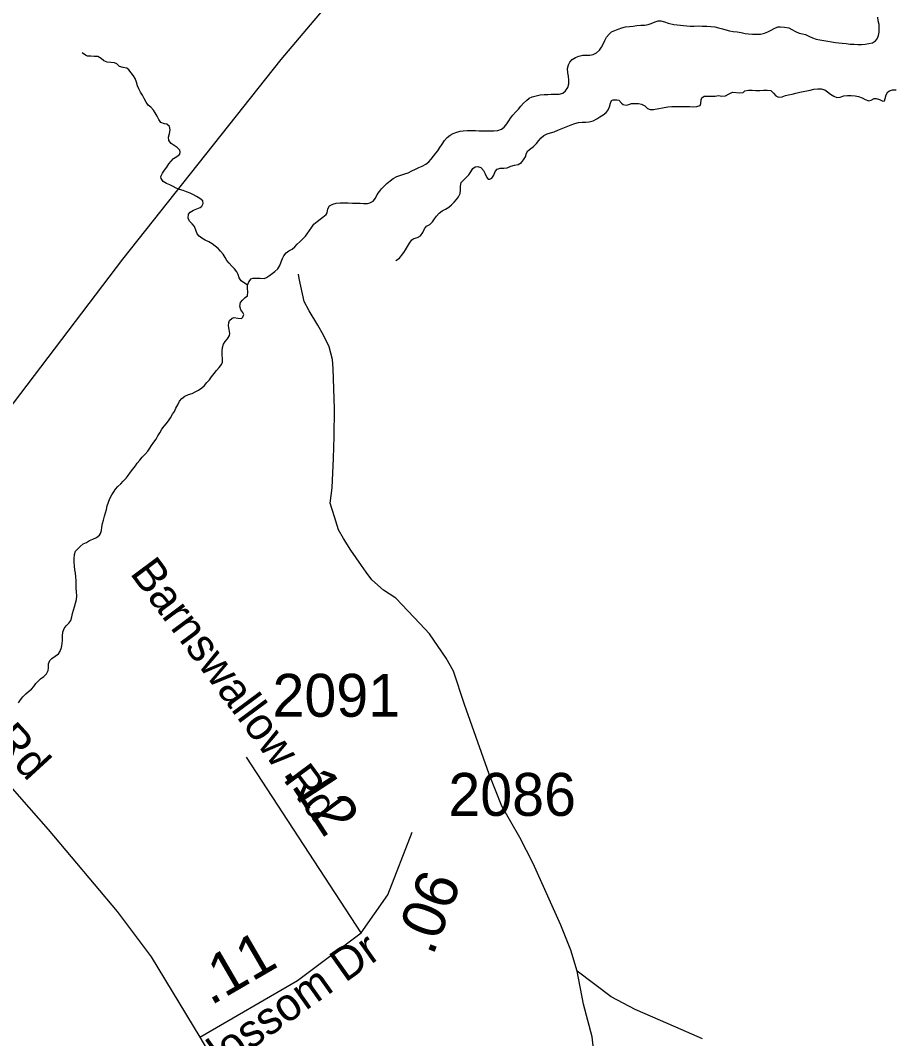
# Model space of a CAD drawing. Extents: x 1662474 to 1856135, y 779280 to 917889.
# Drawn here: x 1696708 to 1699249, y 864941 to 867907 of the extents above; entities that cross this region are included whole.
import ezdxf

# ---------------------------------------------------------------- set-up
doc = ezdxf.new("R2010")
doc.units = 0
for name, color, linetype in [('Exist Hydrographic Creek Single Shore', 7, 'Continuous'), ('Exist Hydrographic Misc Water Feature', 7, 'Continuous'), ('Exist Road Secondary Mileage Hundredths English Label', 7, 'Continuous'), ('Exist Road Secondary Type 51 Attributed', 7, 'Continuous'), ('Exist Road Secondary Type 51 Label', 7, 'Continuous'), ('Exist Road Secondary Type 51 Number Label', 7, 'Continuous'), ('Exist Utilities Electrical Transmission Line', 7, 'Continuous')]:
    doc.layers.add(name, color=color, linetype=linetype)

msp = doc.modelspace()

# ---------------------------------------------------------------- linework, layer by layer
at = {"layer": 'Exist Hydrographic Creek Single Shore'}
for points in [[(1698198.8, 867684.7), (1698210.5, 867687.6), (1698221.5, 867690.2), (1698233.1, 867691.5), (1698243.9, 867691.8), (1698254.4, 867692), (1698265.6, 867692.2), (1698277.2, 867692.2), (1698288, 867695.7), (1698296.1, 867702.5), (1698302.1, 867711.9), (1698305, 867722.2), (1698305, 867733.2), (1698304.5, 867744.8), (1698302.6, 867755), (1698301.9, 867766.8), (1698304, 867778.1), (1698307.9, 867785.7), (1698315.2, 867793.1), (1698325, 867799.4), (1698334.6, 867803), (1698346.2, 867805.9), (1698356.5, 867805.6), (1698366.4, 867805.9), (1698375.9, 867808), (1698386.1, 867813), (1698394.5, 867820.9), (1698400.5, 867829.6), (1698405, 867838.4), (1698410, 867848.9), (1698415.5, 867858.9), (1698422.9, 867867.6), (1698429.9, 867873.9), (1698439.1, 867877.6), (1698449.1, 867881.8), (1698459.9, 867885.9), (1698470.1, 867888.1), (1698481.9, 867889.6), (1698492.9, 867890.9), (1698503.1, 867892), (1698515.2, 867893.8), (1698526.5, 867893.6), (1698536.5, 867895.1), (1698545.4, 867898.6), (1698556.8, 867903.6), (1698565.6, 867906.4), (1698573.2, 867905.6), (1698583.8, 867903), (1698594.8, 867898.8), (1698611.5, 867894.9), (1698658.8, 867890.9), (1698670.1, 867890.9), (1698682.1, 867891.2), (1698694.2, 867890.9), (1698707.1, 867890.4), (1698719.4, 867889.6), (1698730.8, 867888.1), (1698741.2, 867885.4), (1698752.8, 867882.8), (1698763, 867879.4), (1698773, 867876.8), (1698783.8, 867875.2), (1698796, 867874.1), (1698807.6, 867872.3), (1698819.4, 867869.4), (1698829.1, 867867.9), (1698840.4, 867867.3), (1698851.4, 867867.3), (1698864, 867867.3), (1698875, 867869.7), (1698885, 867873.6), (1698894.8, 867878.4), (1698903.6, 867884.1), (1698913.9, 867888.1), (1698922, 867888.6), (1698933.4, 867887.6), (1698945.9, 867885.7), (1698955.1, 867880.4), (1698965.6, 867874.9), (1698976.1, 867869.9), (1698986.1, 867868.4), (1698995.2, 867866), (1699004.8, 867861.6), (1699015, 867856.6), (1699026, 867852.6), (1699036.2, 867850.6), (1699047.8, 867848.4), (1699059.5, 867846.6), (1699070.6, 867844.5), (1699081.9, 867843.2), (1699091.9, 867842.1), (1699101.5, 867841.1), (1699113.1, 867839.8), (1699124.6, 867838.2), (1699136.5, 867837.7), (1699147, 867837.1), (1699158.2, 867837.1), (1699168.8, 867837.9), (1699179.5, 867840.1), (1699189.8, 867842.4)], [(1699189.8, 867842.4), (1699198.9, 867847.6), (1699203.9, 867853.4), (1699207.6, 867863.1), (1699209.1, 867873.4), (1699209.4, 867884.4), (1699209.1, 867895.7), (1699207, 867905.6), (1699206, 867916.7)], [(1697369.1, 867135.6), (1697350.8, 867148.8), (1697344.8, 867157.1), (1697341.9, 867167.1), (1697338.6, 867175), (1697331.4, 867183.6), (1697323.8, 867191.8), (1697316.1, 867199.9), (1697309.2, 867207.8), (1697304, 867216.7), (1697298, 867225.9), (1697291.1, 867234.8), (1697283.5, 867243.2), (1697275.1, 867250.1), (1697266.2, 867256.6), (1697256.5, 867262.4), (1697246.2, 867267.6), (1697236.6, 867272.6), (1697228.1, 867278.9), (1697222.4, 867286), (1697218.5, 867296), (1697214.8, 867306.5), (1697208.2, 867315.1), (1697200.6, 867322.2), (1697196.6, 867331.4), (1697197.5, 867342.7), (1697202.5, 867349), (1697212.1, 867354.8), (1697221.6, 867358.4), (1697231, 867362.4), (1697236.2, 867366.3), (1697240.5, 867374.2), (1697238.9, 867381.8), (1697230.8, 867388.9), (1697221.1, 867393.9), (1697211.6, 867398.9), (1697202.2, 867403.8), (1697192, 867408.3), (1697182, 867412.2), (1697171.5, 867414.6), (1697161.8, 867418.8), (1697152.4, 867423.2), (1697142.6, 867428), (1697133.1, 867431.9), (1697123.8, 867437.9), (1697117.4, 867447.1), (1697117.1, 867452.1), (1697121.9, 867462.1), (1697127.4, 867471), (1697134, 867479.9), (1697140, 867489.4), (1697146.9, 867496.8), (1697154.1, 867504.6), (1697163.6, 867510.9), (1697171.8, 867517.2), (1697173.4, 867524.6), (1697172.2, 867529.3), (1697164.9, 867537.4), (1697156, 867542.9), (1697146.9, 867549), (1697140.2, 867557.6), (1697139.2, 867567.6), (1697141.6, 867577.6), (1697144.2, 867588.1), (1697141.6, 867598.3), (1697134, 867604.9), (1697127.4, 867606.4), (1697117.1, 867609.6), (1697110.9, 867618.8), (1697106.6, 867628.5), (1697100.4, 867637.9), (1697095.4, 867646.1), (1697087.5, 867654.2), (1697080.1, 867660.8), (1697073.9, 867669.4), (1697067.9, 867679.4), (1697063.6, 867689.4), (1697057.9, 867698.1), (1697052.4, 867707.5), (1697049.1, 867716.9), (1697045.8, 867727.7), (1697042.4, 867737.7), (1697037.1, 867746.3), (1697030.5, 867754.5), (1697023.8, 867763.4), (1697017.4, 867767.9), (1697007.2, 867769.7), (1696996.8, 867773.1), (1696988.2, 867781), (1696982, 867783.9), (1696970.8, 867784.4), (1696960.8, 867785.2), (1696951.2, 867789.9), (1696943.4, 867796.2), (1696933.1, 867802), (1696923, 867802.5), (1696913.2, 867802.8), (1696903.5, 867803.6), (1696897.8, 867806.2), (1696887.8, 867812.8)], [(1697369.1, 867135.6), (1697373, 867145.6), (1697380.1, 867154.2), (1697384.4, 867156.4), (1697395.4, 867156.6), (1697406.4, 867156.1), (1697417.6, 867155.8), (1697424.2, 867158.7), (1697433.4, 867163.9), (1697441.2, 867169.8), (1697448.6, 867176.3), (1697457.2, 867183.9), (1697463.9, 867193.6), (1697467.5, 867203.6), (1697471.2, 867213.8), (1697475.1, 867221.9), (1697482, 867230.1), (1697489.6, 867235.9), (1697499, 867240.6), (1697507.6, 867247.9), (1697514.2, 867255.3), (1697522.4, 867263.2), (1697529.5, 867270.5), (1697537.9, 867278.6), (1697543.6, 867285.8), (1697550.2, 867295.4), (1697556.5, 867305.4), (1697563, 867313.8), (1697572, 867321.7), (1697581.4, 867328.5), (1697589.2, 867334), (1697598, 867341.6), (1697601.1, 867347.1), (1697603.5, 867358.4), (1697608.5, 867366.8), (1697618.1, 867371.8), (1697627.9, 867375.2), (1697639.1, 867375.8), (1697651.8, 867375.8), (1697662.5, 867375.5), (1697674.9, 867375.2), (1697685.6, 867375), (1697697.4, 867374.7), (1697707.6, 867374.4), (1697719, 867374.4), (1697725.2, 867375.8), (1697735, 867381), (1697742, 867389.9), (1697747.2, 867400.4), (1697753.9, 867409.1), (1697759.9, 867416.7), (1697767.5, 867424.6), (1697775.4, 867432.4), (1697784.6, 867440.1), (1697793.8, 867446.4), (1697804.2, 867452.1), (1697816.1, 867456.6), (1697827.4, 867460), (1697837.6, 867463.7), (1697848.4, 867468.7), (1697858.6, 867473.9), (1697868.5, 867478.4), (1697878, 867482.8), (1697888.5, 867488.4), (1697897.4, 867495.2), (1697904.8, 867503.1), (1697911.4, 867511.7), (1697918.1, 867520.1), (1697923.4, 867527.4), (1697929.5, 867536.9), (1697936, 867546.6), (1697943.4, 867557.6), (1697950.5, 867565.8), (1697959.6, 867572.9), (1697968.5, 867577.9), (1697979, 867582.1), (1697988.5, 867584.9), (1697997.6, 867585.4), (1698009.2, 867586.2), (1698021.2, 867586.5), (1698033.6, 867586.2), (1698044.1, 867586), (1698054.4, 867586), (1698065.9, 867585.8), (1698076.1, 867585.4), (1698087.4, 867585.8), (1698099, 867586.2), (1698108.8, 867590.4), (1698116.9, 867596.2), (1698125.2, 867605.7), (1698130.2, 867614.6), (1698135.8, 867622.8), (1698142, 867631.1), (1698150.8, 867640.6), (1698158.9, 867648.4), (1698165.9, 867657.9), (1698173, 867666), (1698181.6, 867673.9), (1698189.5, 867680.4), (1698198.8, 867684.7)], [(1698542, 867647.9), (1698552, 867648.2), (1698594.2, 867655.8), (1698605, 867656.9), (1698615.2, 867656.3), (1698626, 867656.6), (1698636, 867656.9), (1698646.5, 867656.3), (1698657.5, 867656.1), (1698667.8, 867655.8), (1698678, 867656.6), (1698688.1, 867659.5), (1698689.8, 867665.2), (1698690.8, 867676.2), (1698692.6, 867681.8), (1698700, 867686.8), (1698709.8, 867686.5), (1698720.2, 867686.2), (1698731.5, 867686.8), (1698741.2, 867688.1), (1698750.9, 867686.8), (1698761.9, 867687.6), (1698770.9, 867692.8), (1698780, 867697.5), (1698782.9, 867697.8), (1698803.4, 867696.2), (1698813.1, 867697.2), (1698818.4, 867702), (1698828.6, 867703.8), (1698839.4, 867703.6), (1698850.4, 867703.1), (1698861.4, 867703.3), (1698872.8, 867704.1), (1698882.9, 867704.4), (1698893.4, 867702.8), (1698901.5, 867695.2), (1698908.4, 867687.3), (1698916.2, 867684.1), (1698926.5, 867684.9), (1698936.2, 867688.3), (1698945.6, 867690.9), (1698955.9, 867692.8), (1698967.1, 867694.9), (1698977.9, 867697.8), (1698988.1, 867700.1), (1698998.6, 867702.5), (1699008.9, 867704.4), (1699019.6, 867706.7), (1699030.4, 867707.5), (1699040.1, 867707.5), (1699050.9, 867705.4), (1699058.8, 867699.1), (1699067.8, 867692.2), (1699077.1, 867686.8), (1699086.6, 867682.8), (1699096.2, 867684.1), (1699106.8, 867687.6), (1699117, 867688.6), (1699128, 867688.1), (1699139.1, 867687.3), (1699149.6, 867685.4), (1699160.1, 867682.1), (1699169, 867677.3), (1699179.5, 867673.4), (1699185.8, 867674.9), (1699195, 867679.7), (1699200.8, 867679.7), (1699210.5, 867677.1), (1699220.4, 867671.8), (1699224.6, 867672.6), (1699226.8, 867680.2), (1699229.4, 867690.2), (1699234.4, 867699.4), (1699239.1, 867702.5), (1699248.2, 867705.4), (1699259, 867705.1)], [(1697801.6, 867207.5), (1697812.4, 867214.6), (1697818.4, 867222.2), (1697824.8, 867230.9), (1697830, 867239), (1697835.8, 867249), (1697841.2, 867258.7), (1697847.9, 867267.9), (1697854.1, 867271.8), (1697864.9, 867274.7), (1697873.5, 867279.4), (1697880.4, 867289.1), (1697885.1, 867300.4), (1697890.4, 867308.1), (1697900.6, 867313.1), (1697908.5, 867320.1), (1697914, 867328.8), (1697919.8, 867337.2), (1697927.6, 867345.8), (1697936, 867352.7), (1697946, 867357.6), (1697956.2, 867363.7), (1697963.5, 867370.2), (1697971.4, 867377.6), (1697978, 867385.5), (1697983.8, 867393.6), (1697988.5, 867403.3), (1697990.1, 867413.8), (1697989.5, 867424.1), (1697991.6, 867435.1), (1697998.2, 867441.9), (1697999.8, 867443.2), (1698014.5, 867457.1), (1698019.8, 867465.8), (1698025.5, 867476), (1698032.4, 867480.8), (1698040.5, 867482.1), (1698049.4, 867478.4), (1698056.8, 867470.5), (1698062, 867460), (1698066.5, 867450.1), (1698070.1, 867445.3), (1698075.1, 867444.5), (1698081.4, 867447.7), (1698087.4, 867456.3), (1698091.1, 867467.4), (1698096.6, 867474.4), (1698105.5, 867476.6), (1698116, 867476.6), (1698126, 867478.1), (1698136, 867482.8), (1698147.2, 867486), (1698157.8, 867487.8), (1698167.2, 867493.6), (1698173.8, 867501.5), (1698178.8, 867509.4), (1698181.9, 867520.6), (1698186.1, 867527.4), (1698194.8, 867534.2), (1698202.9, 867539.8), (1698211.4, 867548.4), (1698218.1, 867557.6), (1698224.4, 867565.2), (1698232.9, 867571.6), (1698242.2, 867577.3), (1698252.2, 867580.2), (1698263, 867583.1), (1698273.5, 867587.1), (1698282.8, 867591.5), (1698292.6, 867595.7), (1698302.1, 867599.1), (1698311.9, 867603.1), (1698322.6, 867607.2), (1698333.4, 867609.9), (1698344.4, 867611.2), (1698355.1, 867610.9), (1698365.1, 867611.9), (1698375.9, 867615.1), (1698386.6, 867620.6), (1698396.1, 867626.1), (1698405, 867631.9), (1698413.9, 867638.8), (1698419.1, 867644.8), (1698423.6, 867655.2), (1698427.2, 867666.3), (1698429.6, 867674.2), (1698434.9, 867676), (1698444.9, 867676.2), (1698451.2, 867674.7), (1698458.8, 867666.3), (1698463.8, 867662.4), (1698472.8, 867660.8), (1698480.1, 867662.4), (1698487.6, 867665), (1698497.9, 867665.5), (1698508.6, 867665.2), (1698517.4, 867663.1), (1698526.5, 867658.4), (1698534.6, 867650.8), (1698542, 867647.9)], [(1697007.5, 866565.1), (1697015.6, 866574), (1697021.6, 866581.9), (1697028.1, 866591.1), (1697035.2, 866600.2), (1697042.6, 866609.7), (1697048.1, 866617.8), (1697055.2, 866626.2), (1697062.6, 866634.6), (1697071.5, 866644.1), (1697078.6, 866652.7), (1697084.4, 866660.9), (1697090.1, 866669.2), (1697096.1, 866678.4), (1697103, 866687.9), (1697108, 866696.8), (1697113.8, 866706.2), (1697119.5, 866716.8), (1697126.1, 866724.9), (1697132.4, 866732.5), (1697139.5, 866740.9), (1697145.2, 866749.8), (1697151, 866760.1), (1697156.2, 866768.4), (1697160.8, 866777.9), (1697166, 866787.9), (1697171.5, 866797.9), (1697177.8, 866805.7), (1697187, 866813.1), (1697197.2, 866817.2), (1697207.8, 866820.7), (1697216.6, 866824.9), (1697226.6, 866830.4), (1697236, 866836.7), (1697243.6, 866844.1), (1697251, 866852.7), (1697258.6, 866860.6), (1697264.9, 866869), (1697272.5, 866878.4), (1697279.1, 866887.1), (1697287, 866896), (1697293.5, 866904.9), (1697296.1, 866912), (1697296.4, 866922.5), (1697295.6, 866932.5), (1697295.6, 866943.8), (1697296.4, 866954), (1697299.5, 866964.2), (1697304, 866971.6), (1697311.1, 866979.4), (1697316.6, 866989.2), (1697317.4, 866995.5), (1697315.9, 867007), (1697314.2, 867017.5), (1697314.5, 867026.9), (1697316.9, 867033.2), (1697324.5, 867039.8), (1697330.8, 867041.4), (1697341.2, 867039.8), (1697351.5, 867039.3), (1697355.8, 867043), (1697358.4, 867050.9), (1697355.8, 867056.6), (1697349.8, 867064.5), (1697346.8, 867074.8), (1697348.6, 867085.2), (1697354.6, 867092.6), (1697362.8, 867100.2), (1697368.9, 867105.4), (1697369.9, 867116.4), (1697368.9, 867126.7), (1697369.1, 867135.6)], [(1696702, 865919.4), (1696708.5, 865928.4), (1696714.9, 865936.8), (1696723.2, 865945.9), (1696731.4, 865952.2), (1696740.5, 865958.8), (1696746.6, 865967.4), (1696752.4, 865975.6), (1696759.1, 865982.7), (1696766.5, 865989), (1696776, 865995.8), (1696783.9, 866003.7), (1696788.6, 866013.6), (1696789.9, 866021.2), (1696789.9, 866032.6), (1696793, 866042.5), (1696799.6, 866048.6), (1696809.2, 866055.6), (1696818.5, 866062.4), (1696824, 866070.3), (1696827.6, 866080.8), (1696829.5, 866091.6), (1696830, 866102.9), (1696830.2, 866114.2), (1696831.6, 866125.2), (1696835, 866135.9), (1696840.8, 866144.1), (1696848.6, 866151.4), (1696854.5, 866159.1), (1696857.9, 866169.6), (1696859.8, 866179.5), (1696862.4, 866189.2), (1696865.2, 866198.9), (1696868.4, 866209.7), (1696870.8, 866220.2), (1696871.8, 866230.9), (1696871.5, 866242.5), (1696870.5, 866253.8), (1696869.9, 866264.8), (1696869.9, 866275.1), (1696869.4, 866286.1), (1696868.1, 866296.8), (1696866.2, 866307.1), (1696865, 866317.8), (1696864.4, 866328.9), (1696864.6, 866339.9), (1696865.8, 866351.1), (1696868.6, 866361.4), (1696874.6, 866367.9), (1696882.2, 866374.5), (1696890.6, 866382.1), (1696899.9, 866386.9), (1696909.2, 866392.1), (1696919.2, 866396.6), (1696929.8, 866401.3), (1696937.9, 866407.3), (1696940.8, 866412.3), (1696943.6, 866421.2), (1696945.2, 866430.7), (1696946.9, 866441.9), (1696949.5, 866451.9), (1696952.6, 866462.7), (1696955.5, 866472.9), (1696958.1, 866482.9), (1696960.5, 866493.1), (1696963.9, 866503.9), (1696968.4, 866514.7), (1696974.1, 866524.9), (1696979.6, 866533.8), (1696985.1, 866541.9), (1696991.8, 866549.6), (1697000.1, 866557.4), (1697007.5, 866565.1)]]:
    msp.add_lwpolyline(points, dxfattribs=at)
at = {"layer": 'Exist Hydrographic Misc Water Feature'}
for points in [[(1697969.7, 866011.4), (1697948.1, 866049.8), (1697899.6, 866120.4), (1697871.5, 866150.5), (1697801.3, 866224.2), (1697765.2, 866247.9), (1697731.2, 866278.1), (1697715, 866299.7), (1697701, 866319.7), (1697670.8, 866363.8), (1697648.9, 866398), (1697634.6, 866423.6), (1697622.5, 866461.6), (1697610.4, 866501.3), (1697616.2, 866545.5), (1697620, 866631.6), (1697621.9, 866693.8), (1697623.2, 866776), (1697618.9, 866893.4), (1697616.8, 866919.7), (1697606.9, 866956), (1697590.7, 866989.9), (1697574.5, 867019.9), (1697548.5, 867061.4), (1697534.5, 867088), (1697520, 867155.5), (1697517.5, 867167.9)], [(1698329.4, 865137.5), (1698311.2, 865198.6), (1698282.4, 865271.4), (1698201.4, 865451.1), (1698162.6, 865527.4), (1698110.1, 865618.8), (1698073.8, 865711.4), (1698001.1, 865914.9), (1697969.7, 866011.4)], [(1698695, 864940.5), (1698617.5, 864974.1), (1698498.2, 865025.7), (1698429.1, 865063.3), (1698329.4, 865137.5)], [(1698387, 864823.7), (1698372.9, 864946.2), (1698348.5, 865041.9), (1698329.4, 865137.5)]]:
    msp.add_lwpolyline(points, dxfattribs=at)
at = {"layer": 'Exist Road Secondary Type 51 Attributed'}
msp.add_line((1697700.4, 865249), (1697366.5, 865761.5), dxfattribs=at)
for points in [[(1694412.9, 867925.5), (1695017.2, 867612.4), (1695092.4, 867577.3), (1695201.2, 867471.9), (1695280.4, 867353.2), (1695349.6, 867201.6), (1695415.6, 867026.8), (1695455.1, 866904.9), (1695491.4, 866802.7), (1695547.5, 866677.4), (1695610.1, 866575.2), (1695695.9, 866459.9), (1695856.2, 866279.3), (1695989.6, 866179.3), (1696126, 866092.6), (1696258.2, 866047.1), (1696448.4, 865906.6), (1696576.5, 865791), (1696704.6, 865646.4), (1696789.1, 865550.1), (1696989.8, 865311.7), (1697089, 865179.5), (1697230.8, 864945.8)], [(1697700.4, 865249), (1697778, 865360.3), (1697848.8, 865542.3)], [(1697230.8, 864945.8), (1697514.9, 865110.8), (1697700.4, 865249)], [(1697230.8, 864945.8), (1697275.1, 864870.1), (1697336.5, 864765), (1697398.1, 864645.9), (1697429.2, 864552.5), (1697442.6, 864459), (1697454.5, 864214.1)]]:
    msp.add_lwpolyline(points, dxfattribs=at)
at = {"layer": 'Exist Utilities Electrical Transmission Line'}
msp.add_lwpolyline([(1696344.9, 866338.5), (1696628.6, 866715.5), (1697005.7, 867212), (1697467.2, 867793.1), (1697874.2, 868274.9)], dxfattribs=at)

# ---------------------------------------------------------------- texts
at = {"layer": 'Exist Road Secondary Mileage Hundredths English Label'}
for s, rotation, p in [('.12', 303.0873, (1697470.1, 865717)), ('.06', 68.7417, (1697909.1, 865180)), ('.11', 30.1363, (1697262.2, 865036.3))]:
    msp.add_text(s, height=125, rotation=rotation, dxfattribs=at).set_placement(p)
at = {"layer": 'Exist Road Secondary Type 51 Label'}
for s, rotation, p in [('Crosscreek Rd', 312.537, (1696164.7, 866306.9)), ('Barnswallow Rd', 306.618, (1697024.8, 866296.7)), ('Cherry Blossom Dr', 35.3271, (1696887.9, 864560.2))]:
    msp.add_text(s, height=95, rotation=rotation, dxfattribs=at).set_placement(p)
at = {"layer": 'Exist Road Secondary Type 51 Number Label'}
for s, p in [('2091', (1697442.1, 865878.8)), ('2086', (1697954.4, 865590.1))]:
    msp.add_text(s, height=125, dxfattribs=at).set_placement(p)

doc.saveas('drawing.dxf')
